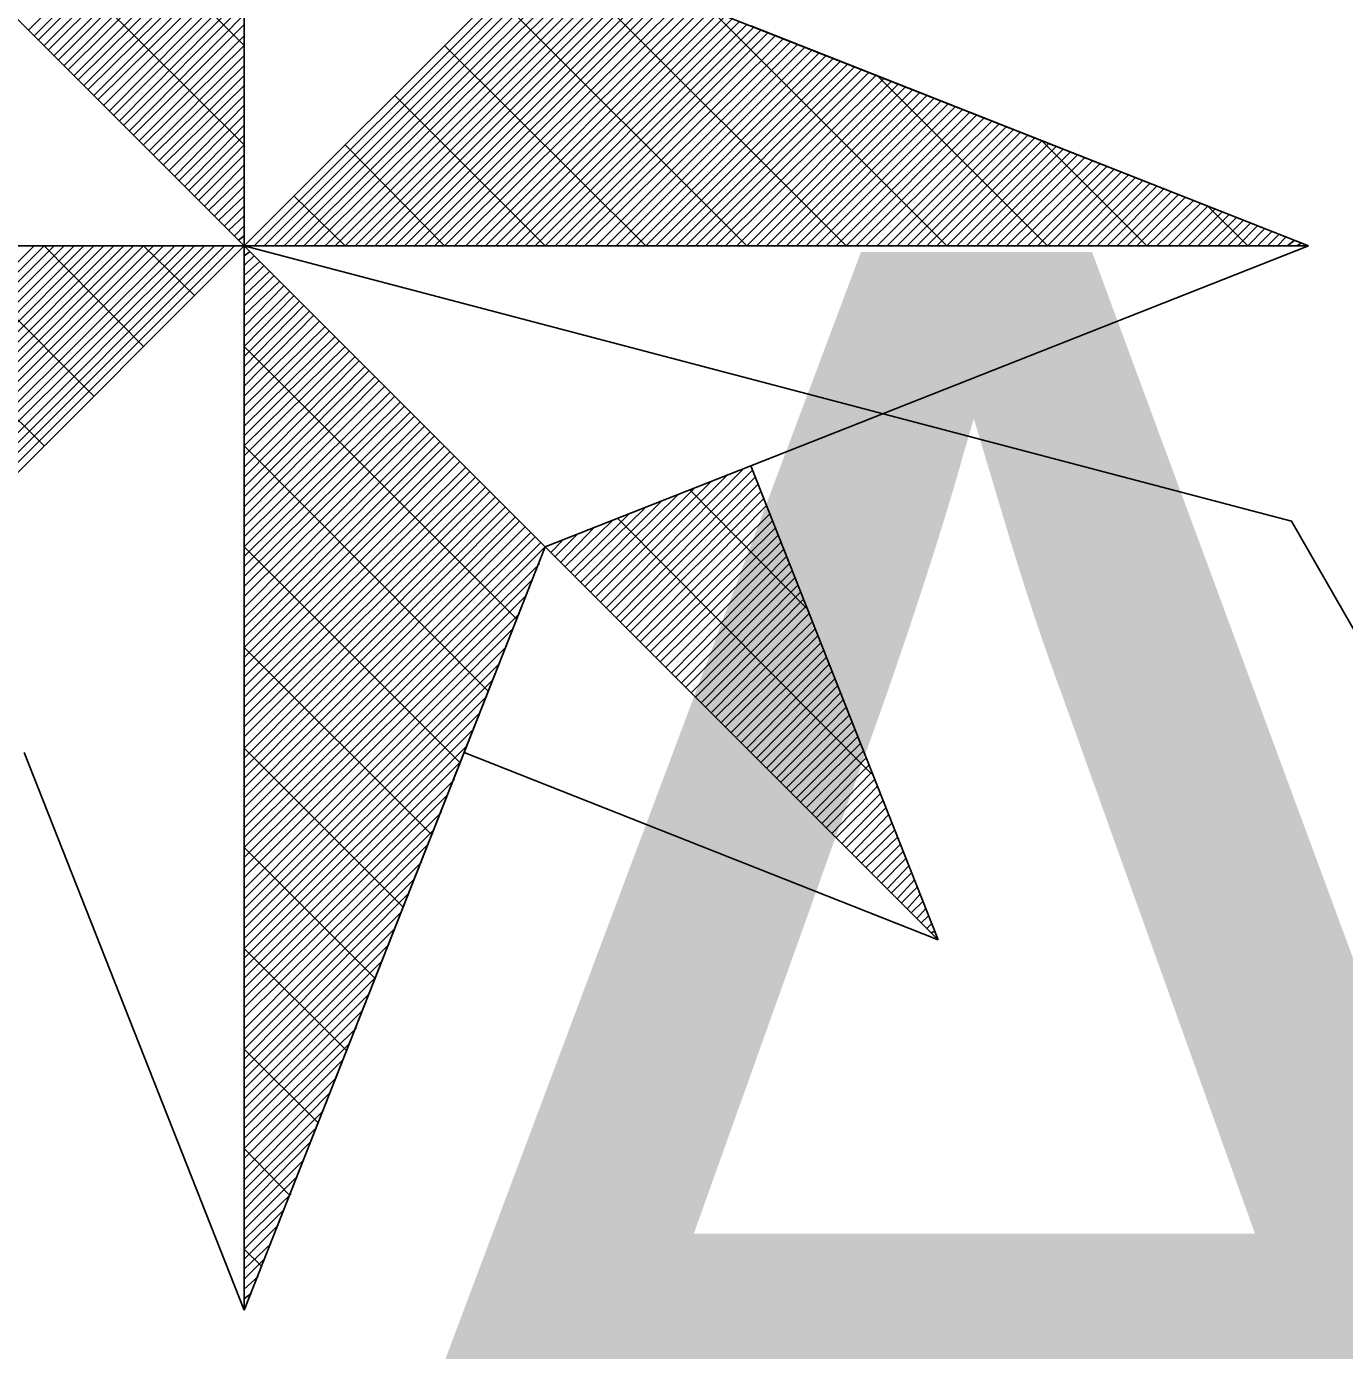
# Model space of a CAD drawing. Extents: x -729889 to -691139, y -995431 to -974354.
# Drawn here: x -725604.257 to -725602.641, y -978204.854 to -978203.231 of the extents above; entities that cross this region are included whole.
import ezdxf

# ---------------------------------------------------------------- set-up
doc = ezdxf.new("R2010")
doc.units = 0
for name, color, linetype in [('Atributy', 7, 'Continuous'), ('Kabelové vedení VO', 7, 'Continuous'), ('Svítidlo vestavné a přisazené venkovní', 7, 'Continuous'), ('Světelný bod se zemním svítidlem', 7, 'Continuous')]:
    doc.layers.add(name, color=color, linetype=linetype)

# ---------------------------------------------------------------- blocks, each defined once
blk = doc.blocks.new('Světlo')
at = {"layer": 'Světelný bod se zemním svítidlem'}
for p, q in [((0, 0), (0, 1.6939)), ((0, 1.6939), (0, -1.3043)), ((0, 0.2452), (-0.3148, 0.5617)), ((-0.2643, 0.2643), (0, 0.5287)), ((-0.2574, 0.2574), (0, 0.5165)), ((-0.2522, 0.2522), (0, 0.5043)), ((-0.2452, 0.2452), (0, 0.4922)), ((-0.24, 0.24), (0, 0.48)), ((0, 0.1235), (-0.3426, 0.4643)), ((-0.233, 0.233), (0, 0.4678)), ((-0.2278, 0.2278), (0, 0.4557)), ((-0.2209, 0.2209), (0, 0.4435)), ((-0.2157, 0.2157), (0, 0.4296)), ((-0.2087, 0.2087), (0, 0.4174)), ((-0.2035, 0.2035), (0, 0.4052)), ((-0.1965, 0.1965), (0, 0.393)), ((-0.1913, 0.1913), (0, 0.3809)), ((-0.3687, 0.3687), (0, 0)), ((0, 0), (-0.3687, 0.3687)), ((-0.1843, 0.1843), (0, 0.3687)), ((0.3687, 0.3687), (0, 0)), ((0.3687, 0.3687), (0, 0)), ((0, 0), (0.3687, 0.3687)), ((0.0122, 0), (0.3774, 0.3652)), ((0.0243, 0), (0.3861, 0.3617)), ((0.0365, 0), (0.3948, 0.3583)), ((1.3043, 0), (0.3687, 0.3687)), ((0.7374, 0), (0.3687, 0.3687)), ((-0.1791, 0.1791), (0, 0.3565)), ((-0.1722, 0.1722), (0, 0.3443)), ((0.0487, 0), (0.4035, 0.3548)), ((0.0609, 0), (0.4139, 0.3513)), ((0.073, 0), (0.4226, 0.3478)), ((0.0852, 0), (0.4313, 0.3443)), ((0.0991, 0), (0.44, 0.3409)), ((-0.1652, 0.1652), (0, 0.3322)), ((0.1113, 0), (0.4487, 0.3374)), ((0.1235, 0), (0.4574, 0.3339)), ((0.1357, 0), (0.4661, 0.3304)), ((0.1478, 0), (0.4748, 0.327)), ((-0.16, 0.16), (0, 0.32)), ((0.16, 0), (0.4835, 0.3235)), ((0.1722, 0), (0.4922, 0.32)), ((0.1843, 0), (0.5009, 0.3165)), ((0.1965, 0), (0.5096, 0.313)), ((0.2087, 0), (0.5183, 0.3096)), ((-0.153, 0.153), (0, 0.3078)), ((-0.1478, 0.1478), (0, 0.2957)), ((0.2209, 0), (0.527, 0.3061)), ((0.233, 0), (0.5374, 0.3026)), ((0.2452, 0), (0.5461, 0.2991)), ((0.2574, 0), (0.5548, 0.2957)), ((0.2713, 0), (0.5635, 0.2922)), ((0.6157, 0), (0.3078, 0.3078)), ((-0.1409, 0.1409), (0, 0.2835)), ((0.2835, 0), (0.5722, 0.2887)), ((0.2957, 0), (0.5809, 0.2852)), ((0.3078, 0), (0.5896, 0.2817)), ((0.32, 0), (0.5983, 0.2783)), ((0.8609, 0), (0.5722, 0.2887)), ((-0.1357, 0.1357), (0, 0.2713)), ((0.3322, 0), (0.607, 0.2748)), ((0.3443, 0), (0.6157, 0.2713)), ((0.3565, 0), (0.6243, 0.2678)), ((0.3687, 0), (0.633, 0.2643)), ((0.3809, 0), (0.6417, 0.2609)), ((0.6209, 0.2696), (1.3043, 0)), ((-0.1287, 0.1287), (0, 0.2574)), ((-0.1235, 0.1235), (0, 0.2452)), ((0.4922, 0), (0.2452, 0.2452)), ((0.393, 0), (0.6504, 0.2574)), ((0.4052, 0), (0.6609, 0.2539)), ((0.4174, 0), (0.6696, 0.2504)), ((0.4313, 0), (0.6783, 0.247)), ((0.4435, 0), (0.687, 0.2435)), ((-0.1165, 0.1165), (0, 0.233)), ((0.4557, 0), (0.6957, 0.24)), ((0.4678, 0), (0.7043, 0.2365)), ((0.48, 0), (0.713, 0.233)), ((0.4922, 0), (0.7217, 0.2296)), ((-0.1113, 0.1113), (0, 0.2209)), ((0.5043, 0), (0.7304, 0.2261)), ((0.5165, 0), (0.7391, 0.2226)), ((0.5287, 0), (0.7478, 0.2191)), ((0.5409, 0), (0.7565, 0.2157)), ((0.553, 0), (0.7652, 0.2122)), ((-0.1043, 0.1043), (0, 0.2087)), ((-0.0991, 0.0991), (0, 0.1965)), ((0.5652, 0), (0.7739, 0.2087)), ((0.5774, 0), (0.7843, 0.2052)), ((0.5896, 0), (0.793, 0.2017)), ((0.6035, 0), (0.8017, 0.1983)), ((0.6157, 0), (0.8104, 0.1948)), ((0.9843, 0), (0.7757, 0.2087)), ((-0.0922, 0.0922), (0, 0.1843)), ((0.3687, 0), (0.1843, 0.1843)), ((0.6278, 0), (0.8191, 0.1913)), ((0.64, 0), (0.8278, 0.1878)), ((0.6522, 0), (0.8365, 0.1843)), ((0.6643, 0), (0.8452, 0.1809)), ((-0.0852, 0.0852), (0, 0.1722)), ((0.6765, 0), (0.8539, 0.1774)), ((0.6887, 0), (0.8626, 0.1739)), ((0.7009, 0), (0.8713, 0.1704)), ((0.713, 0), (0.88, 0.167)), ((0.7252, 0), (0.8887, 0.1635)), ((-0.08, 0.08), (0, 0.16)), ((-0.073, 0.073), (0, 0.1478)), ((0.7374, 0), (0.8974, 0.16)), ((0.7496, 0), (0.9061, 0.1565)), ((0.7617, 0), (0.9165, 0.153)), ((0.7757, 0), (0.9252, 0.1496)), ((0.7878, 0), (0.9339, 0.1461)), ((-0.0678, 0.0678), (0, 0.1357)), ((0.8, 0), (0.9426, 0.1426)), ((0.8122, 0), (0.9513, 0.1391)), ((0.8243, 0), (0.96, 0.1357)), ((0.8365, 0), (0.9687, 0.1322)), ((-0.0609, 0.0609), (0, 0.1235)), ((0.2452, 0), (0.1235, 0.1235)), ((0.8487, 0), (0.9774, 0.1287)), ((0.8609, 0), (0.9861, 0.1252)), ((0.873, 0), (0.9948, 0.1217)), ((0.8852, 0), (1.0035, 0.1183)), ((0.8974, 0), (1.0122, 0.1148)), ((1.1061, 0), (0.9774, 0.1287)), ((-0.0557, 0.0557), (0, 0.1113)), ((-0.0487, 0.0487), (0, 0.0991)), ((0.9096, 0), (1.0209, 0.1113)), ((0.9217, 0), (1.0296, 0.1078)), ((0.9339, 0), (1.04, 0.1043)), ((0.9461, 0), (1.0487, 0.1009)), ((0.96, 0), (1.0574, 0.0974)), ((-0.0435, 0.0435), (0, 0.0852)), ((0.9722, 0), (1.0661, 0.0939)), ((0.9843, 0), (1.0748, 0.0904)), ((0.9965, 0), (1.0835, 0.087)), ((1.0087, 0), (1.0922, 0.0835)), ((-0.0365, 0.0365), (0, 0.073)), ((1.0209, 0), (1.1009, 0.08)), ((1.033, 0), (1.1096, 0.0765)), ((1.0452, 0), (1.1183, 0.073)), ((1.0574, 0), (1.127, 0.0696)), ((1.0696, 0), (1.1357, 0.0661)), ((-0.0313, 0.0313), (0, 0.0609)), ((-0.0243, 0.0243), (0, 0.0487)), ((0.1235, 0), (0.0609, 0.0609)), ((1.0817, 0), (1.1443, 0.0626)), ((1.0939, 0), (1.153, 0.0591)), ((1.1061, 0), (1.1635, 0.0557)), ((1.1183, 0), (1.1722, 0.0522)), ((1.1322, 0), (1.1809, 0.0487)), ((1.2296, 0), (1.1809, 0.0487)), ((-0.0191, 0.0191), (0, 0.0365)), ((1.1443, 0), (1.1896, 0.0452)), ((1.1565, 0), (1.1983, 0.0417)), ((1.1687, 0), (1.207, 0.0383)), ((1.1809, 0), (1.2157, 0.0348)), ((-0.0122, 0.0122), (0, 0.0243)), ((1.193, 0), (1.2243, 0.0313)), ((1.2052, 0), (1.233, 0.0278)), ((1.2174, 0), (1.2417, 0.0243)), ((1.2296, 0), (1.2504, 0.0209)), ((1.2417, 0), (1.2591, 0.0174)), ((0, 0), (-1.3043, 0)), ((-1.3043, 0), (1.3043, 0)), ((-0.5548, -0.2957), (-0.2574, 0)), ((-0.5461, -0.2991), (-0.2452, 0)), ((-0.5357, -0.3026), (-0.233, 0)), ((-0.527, -0.3061), (-0.2209, 0)), ((-0.5183, -0.3096), (-0.2087, 0)), ((-0.5096, -0.313), (-0.1965, 0)), ((-0.5009, -0.3165), (-0.1843, 0)), ((-0.4922, -0.32), (-0.1722, 0)), ((-0.2452, -0.2452), (-0.4922, 0)), ((-0.4835, -0.3235), (-0.16, 0)), ((-0.4748, -0.327), (-0.1478, 0)), ((-0.4661, -0.3304), (-0.1357, 0)), ((-0.4574, -0.3339), (-0.1235, 0)), ((-0.4487, -0.3374), (-0.1113, 0)), ((-0.44, -0.3409), (-0.0991, 0)), ((-0.4313, -0.3443), (-0.0852, 0)), ((-0.4226, -0.3478), (-0.073, 0)), ((-0.4139, -0.3513), (-0.0609, 0)), ((-0.4035, -0.3548), (-0.0487, 0)), ((-0.3948, -0.3583), (-0.0365, 0)), ((-0.3861, -0.3617), (-0.0243, 0)), ((-0.3774, -0.3652), (-0.0122, 0)), ((-0.3687, -0.3687), (0, 0)), ((0, 0), (-0.3687, -0.3687)), ((0, 0), (-0.3687, -0.3687)), ((-0.1843, -0.1843), (-0.3687, 0)), ((-0.1235, -0.1235), (-0.2452, 0)), ((-0.0609, -0.0609), (-0.1235, 0)), ((-0.007, 0.007), (0, 0.0122)), ((0, 0), (0, -1.3043)), ((0.3687, -0.3687), (0, 0)), ((0, 0), (1.3043, 0)), ((0.3687, -0.3687), (0, 0)), ((0.3687, -0.3687), (0, 0)), ((1.3043, 0), (0.6209, -0.2696)), ((1.2539, 0), (1.2678, 0.0139)), ((1.2661, 0), (1.2765, 0.0104)), ((1.2783, 0), (1.287, 0.007)), ((1.2904, 0), (1.2957, 0.0035)), ((1.3043, 0), (1.3043, 0)), ((0, -0.0122), (0.007, -0.007)), ((0, -0.0243), (0.0122, -0.0122)), ((0, -0.0365), (0.0191, -0.0191)), ((0, -0.0487), (0.0243, -0.0243)), ((0, -0.0609), (0.0313, -0.0313)), ((0, -0.073), (0.0365, -0.0365)), ((0, -0.0852), (0.0435, -0.0435)), ((0, -0.0991), (0.0487, -0.0487)), ((0, -0.1113), (0.0557, -0.0557)), ((0, -0.1235), (0.0609, -0.0609)), ((0, -0.1357), (0.0678, -0.0678)), ((0, -0.1478), (0.073, -0.073)), ((0, -0.16), (0.08, -0.08)), ((0, -0.1722), (0.0852, -0.0852)), ((0, -0.1843), (0.0922, -0.0922)), ((0, -0.1965), (0.0991, -0.0991)), ((0, -0.2087), (0.1043, -0.1043)), ((0, -0.2209), (0.1113, -0.1113)), ((0, -0.233), (0.1165, -0.1165)), ((0, -0.2452), (0.1235, -0.1235)), ((0.3339, -0.4574), (0, -0.1235)), ((0, -0.2574), (0.1287, -0.1287)), ((0, -0.2713), (0.1357, -0.1357)), ((0, -0.2835), (0.1409, -0.1409)), ((0, -0.2957), (0.1478, -0.1478)), ((0, -0.3078), (0.153, -0.153)), ((0, -0.32), (0.16, -0.16)), ((0, -0.3322), (0.1652, -0.1652)), ((0, -0.3443), (0.1722, -0.1722)), ((0, -0.3565), (0.1791, -0.1791)), ((0, -0.3687), (0.1843, -0.1843)), ((0, -0.3809), (0.1913, -0.1913)), ((0, -0.393), (0.1965, -0.1965)), ((0, -0.4052), (0.2035, -0.2035)), ((0, -0.4174), (0.2087, -0.2087)), ((0, -0.4296), (0.2157, -0.2157)), ((0, -0.4435), (0.2209, -0.2209)), ((0, -0.4557), (0.2278, -0.2278)), ((0, -0.4678), (0.233, -0.233)), ((0, -0.48), (0.24, -0.24)), ((0, -0.4922), (0.2452, -0.2452)), ((0.2991, -0.5461), (0, -0.2452)), ((0, -0.5043), (0.2522, -0.2522)), ((0, -0.5165), (0.2574, -0.2574)), ((0, -0.5287), (0.2643, -0.2643)), ((0, -0.5409), (0.2713, -0.2713)), ((0.6209, -0.2696), (0.3687, -0.3687)), ((0.4435, -0.4435), (0.6122, -0.273)), ((0.4487, -0.4487), (0.6226, -0.2748)), ((0.8504, -0.8504), (0.6209, -0.2696)), ((0.6209, -0.2696), (0.8504, -0.8504)), ((0, -0.553), (0.2765, -0.2765)), ((0, -0.5652), (0.2835, -0.2835)), ((0, -0.5774), (0.2887, -0.2887)), ((0.4313, -0.4296), (0.5722, -0.2887)), ((0.4365, -0.4365), (0.593, -0.28)), ((0.4557, -0.4557), (0.6261, -0.2835)), ((0, -0.5896), (0.2957, -0.2957)), ((0, -0.6017), (0.3009, -0.3009)), ((0, -0.6157), (0.3078, -0.3078)), ((0.4174, -0.4174), (0.5322, -0.3043)), ((0.4243, -0.4243), (0.5513, -0.2974)), ((0.4609, -0.4609), (0.6296, -0.2922)), ((0.4678, -0.4678), (0.633, -0.3009)), ((0.6887, -0.4435), (0.5461, -0.2991)), ((0, -0.6278), (0.313, -0.313)), ((0, -0.64), (0.32, -0.32)), ((0.4052, -0.4052), (0.4904, -0.3217)), ((0.4122, -0.4122), (0.5113, -0.313)), ((0.473, -0.473), (0.6365, -0.3096)), ((0.48, -0.48), (0.64, -0.3183)), ((0, -0.6522), (0.3252, -0.3252)), ((0, -0.6643), (0.3322, -0.3322)), ((0, -0.6765), (0.3374, -0.3374)), ((0.393, -0.393), (0.4504, -0.3374)), ((0.4, -0.4), (0.4713, -0.3287)), ((0.7687, -0.647), (0.4574, -0.3339)), ((0.4852, -0.4852), (0.6435, -0.3287)), ((0.4922, -0.4922), (0.647, -0.3374)), ((0, -0.6887), (0.3443, -0.3443)), ((0, -0.7009), (0.3513, -0.3513)), ((0, -0.713), (0.3565, -0.3565)), ((0.3809, -0.3809), (0.4087, -0.353)), ((0.3878, -0.3878), (0.4296, -0.3443)), ((0.4974, -0.4974), (0.6504, -0.3461)), ((0.5043, -0.5043), (0.6539, -0.3548)), ((0, -0.7252), (0.3635, -0.3635)), ((0, -1.3043), (0.3687, -0.3687)), ((0, -1.3043), (0.3687, -0.3687)), ((0, -0.7374), (0.3687, -0.3687)), ((0.2643, -0.633), (0, -0.3687)), ((0.3687, -0.3687), (0.2696, -0.6209)), ((0.3687, -0.3687), (0.8504, -0.8504)), ((0.3687, -0.3687), (0.8504, -0.8504)), ((0.3757, -0.3757), (0.3896, -0.3617)), ((0.5096, -0.5096), (0.6574, -0.3635)), ((0.5165, -0.5165), (0.6609, -0.3722)), ((0.5235, -0.5235), (0.6643, -0.3809)), ((0, -0.7496), (0.3617, -0.3896)), ((0.5287, -0.5287), (0.6678, -0.3896)), ((0.5357, -0.5357), (0.6713, -0.3983)), ((0, -0.7617), (0.353, -0.4087)), ((0.5409, -0.5409), (0.6748, -0.407)), ((0.5478, -0.5478), (0.6783, -0.4157)), ((0, -0.7739), (0.3443, -0.4296)), ((0.553, -0.553), (0.6817, -0.4243)), ((0.56, -0.56), (0.6852, -0.433)), ((0, -0.7878), (0.3374, -0.4504)), ((0.5652, -0.5652), (0.6887, -0.4417)), ((0.5722, -0.5722), (0.6922, -0.4504)), ((0, -0.8), (0.3287, -0.4696)), ((0.5774, -0.5774), (0.6957, -0.4609)), ((0.5843, -0.5843), (0.6991, -0.4696)), ((0.5896, -0.5896), (0.7026, -0.4783)), ((0, -0.8122), (0.3217, -0.4904)), ((0.2296, -0.7217), (0, -0.4922)), ((0.5965, -0.5965), (0.7061, -0.487)), ((0.6035, -0.6017), (0.7096, -0.4957)), ((0, -0.8243), (0.313, -0.5113)), ((0.6087, -0.6087), (0.713, -0.5043)), ((0.6157, -0.6157), (0.7165, -0.513)), ((0, -0.8365), (0.3043, -0.5322)), ((0.6209, -0.6209), (0.72, -0.5217)), ((0.6278, -0.6278), (0.7235, -0.5304)), ((0, -0.8487), (0.2974, -0.5513)), ((0.633, -0.633), (0.727, -0.5391)), ((0.64, -0.64), (0.7304, -0.5478)), ((0.6452, -0.6452), (0.7339, -0.5565)), ((0.6522, -0.6522), (0.7374, -0.5652)), ((0, -0.8609), (0.2887, -0.5722)), ((0.6574, -0.6574), (0.7409, -0.5757)), ((0, -0.873), (0.28, -0.593)), ((0.6643, -0.6643), (0.7443, -0.5843)), ((0.6696, -0.6696), (0.7478, -0.593)), ((0, -0.8852), (0.273, -0.6122)), ((0.1948, -0.8104), (0, -0.6157)), ((0.6765, -0.6765), (0.7513, -0.6017)), ((0.6817, -0.6817), (0.7548, -0.6104)), ((0, -1.3043), (-0.2696, -0.6209)), ((0.2696, -0.6209), (0, -1.3043)), ((0.8504, -0.8504), (0.2696, -0.6209)), ((0.6887, -0.6887), (0.7583, -0.6191)), ((0.6957, -0.6957), (0.7617, -0.6278)), ((0, -0.8974), (0.2643, -0.633)), ((0.7009, -0.7009), (0.7652, -0.6365)), ((0.7078, -0.7078), (0.7687, -0.6452)), ((0, -0.9096), (0.2574, -0.6539)), ((0.713, -0.713), (0.7722, -0.6539)), ((0.72, -0.72), (0.7757, -0.6626)), ((0, -0.9217), (0.2487, -0.673)), ((0.7252, -0.7252), (0.7791, -0.6713)), ((0.7322, -0.7322), (0.7826, -0.68)), ((0, -0.9339), (0.2417, -0.6939)), ((0.7374, -0.7374), (0.7861, -0.6887)), ((0.7443, -0.7443), (0.7896, -0.6974)), ((0.7496, -0.7496), (0.793, -0.7078)), ((0, -0.9461), (0.233, -0.7148)), ((0.7565, -0.7565), (0.7965, -0.7165)), ((0.7617, -0.7617), (0.8, -0.7252)), ((0, -0.96), (0.2243, -0.7339)), ((0.16, -0.8974), (0, -0.7374)), ((0.7687, -0.7687), (0.8035, -0.7339)), ((0.7757, -0.7739), (0.807, -0.7426)), ((0, -0.9722), (0.2174, -0.7548)), ((0.7809, -0.7809), (0.8104, -0.7513)), ((0.7878, -0.7878), (0.8139, -0.76)), ((0, -0.9843), (0.2087, -0.7757)), ((0.793, -0.793), (0.8174, -0.7687)), ((0.8, -0.8), (0.8209, -0.7774)), ((0, -0.9965), (0.2, -0.7948)), ((0.8052, -0.8052), (0.8243, -0.7861)), ((0.8122, -0.8122), (0.8278, -0.7948)), ((0.8174, -0.8174), (0.8313, -0.8035)), ((0, -1.0087), (0.193, -0.8157)), ((0.8243, -0.8243), (0.8348, -0.8122)), ((0.8296, -0.8296), (0.8383, -0.8209)), ((0, -1.0209), (0.1843, -0.8365)), ((0.8365, -0.8365), (0.8417, -0.8313)), ((0.8417, -0.8417), (0.8452, -0.84)), ((0, -1.033), (0.1774, -0.8557)), ((0.8487, -0.8487), (0.8487, -0.8487)), ((0.1252, -0.9861), (0, -0.8609)), ((0, -1.0452), (0.1687, -0.8765)), ((0, -1.0574), (0.16, -0.8974)), ((0, -1.0696), (0.153, -0.9165)), ((0, -1.0817), (0.1443, -0.9374)), ((0, -1.0939), (0.1374, -0.9583)), ((0, -1.1061), (0.1287, -0.9774)), ((0.0904, -1.0748), (0, -0.9843)), ((0, -1.1183), (0.12, -0.9983)), ((0, -1.1322), (0.113, -1.0191)), ((0, -1.1443), (0.1043, -1.0383)), ((0, -1.1565), (0.0974, -1.0591)), ((0, -1.1687), (0.0887, -1.08)), ((0, -1.1809), (0.08, -1.0991)), ((0.0557, -1.1635), (0, -1.1061)), ((0, -1.193), (0.073, -1.12)), ((0, -1.2052), (0.0643, -1.1409)), ((0, -1.2174), (0.0574, -1.1617)), ((0, -1.2296), (0.0487, -1.1809)), ((0, -1.2417), (0.04, -1.2017)), ((0, -1.2539), (0.033, -1.2226)), ((0.0209, -1.2504), (0, -1.2296)), ((0, -1.2661), (0.0243, -1.2417)), ((0, -1.2783), (0.0174, -1.2626)), ((0, -1.2904), (0.0087, -1.2835)), ((0, -1.3043), (0, -1.3026))]:
    blk.add_line(p, q, dxfattribs=at)

msp = doc.modelspace()

# ---------------------------------------------------------------- linework, layer by layer
at = {"layer": 'Kabelové vedení VO'}
msp.add_lwpolyline([(-725603.53, -978209.6), (-725603.5847, -978209.3897), (-725602.0258, -978205.0209), (-725602.7058, -978203.8378), (-725603.99, -978203.5)], dxfattribs=at)

# ---------------------------------------------------------------- block references
at = {"layer": 'Svítidlo vestavné a přisazené venkovní', "xscale": 1.0005800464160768, "yscale": 1.0005800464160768}
msp.add_blockref('Světlo', (-725603.99, -978203.5), dxfattribs=at)

# ---------------------------------------------------------------- texts
at = {"layer": 'Atributy'}
msp.add_text('A-1346', height=2, dxfattribs=at).set_placement((-725603.99, -978205.5076))

doc.saveas('drawing.dxf')
